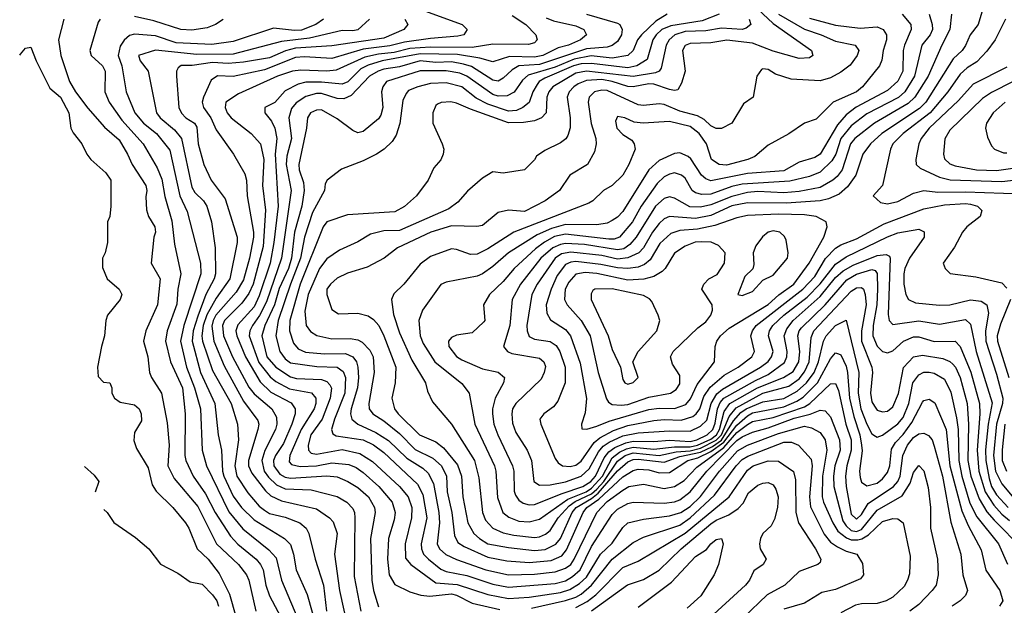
# Model space of a CAD drawing. Header units: inches. Extents: x 1793389 to 1900389, y 320802 to 470796.
# Tile 364 of 656: x 1824527 to 1828320, y 436773 to 439028. Entities that reach past the tile are written whole.
import ezdxf

# ---------------------------------------------------------------- set-up
doc = ezdxf.new("R2010")
doc.units = ezdxf.units.IN
doc.header["$MEASUREMENT"] = 0
doc.layers.add('B8423', color=7, linetype='Continuous')

msp = doc.modelspace()

# ---------------------------------------------------------------- linework, layer by layer
at = {"layer": 'B8423', "color": 2}
for points, elevation in [([(1826030, 439082.7), (1826231.3, 439010), (1826250.8, 438990), (1826238, 438970), (1826215.2, 438964.8), (1826110, 438956), (1826010, 438941.4), (1825953, 438927), (1825850, 438914.3), (1825730, 438879.1), (1825624.9, 438884.9), (1825590, 438882), (1825470, 438835.5), (1825350, 438809.6), (1825288.7, 438811.3), (1825265.1, 438794.9), (1825234.9, 438730), (1825230.4, 438710), (1825234.9, 438690), (1825263.1, 438650), (1825283.7, 438603.7), (1825350.7, 438510), (1825394.6, 438434.6), (1825400.5, 438410), (1825403.8, 438350), (1825427.6, 438210), (1825427.6, 438190), (1825412.3, 438110), (1825390, 438026.6), (1825361.5, 437978.5), (1825283.2, 437890), (1825272.2, 437870), (1825267.5, 437847.5), (1825274.7, 437790), (1825315.1, 437695.1), (1825390, 437559.3), (1825444.7, 437484.7), (1825448.2, 437470), (1825444.4, 437450), (1825408.9, 437330), (1825408.9, 437310), (1825422, 437282), (1825474, 437214), (1825494.4, 437194.4), (1825535.6, 437175.6), (1825670, 437143.8), (1825720.7, 437110), (1825734.6, 437094.6), (1825750.3, 437050), (1825740.4, 436970), (1825759.5, 436830), (1825790.4, 436690)], 310), ([(1827328.8, 439108.8), (1827430, 439012.9), (1827577.3, 438910), (1827582.8, 438890), (1827570, 438880.9), (1827530, 438878.4), (1827430, 438906.6), (1827350, 438937.7), (1827250.5, 438949.5), (1827190, 438938.9), (1827110, 438936.2), (1827090, 438929), (1827080.5, 438910), (1827091, 438830), (1827076.8, 438783.2), (1827062, 438758), (1827050, 438755.1), (1827030, 438758.7), (1826970, 438780.4), (1826950, 438781.5), (1826890, 438769.7), (1826870, 438770.9), (1826809.3, 438790), (1826770, 438797.3), (1826710, 438793.6), (1826678.8, 438781.2), (1826661.6, 438770), (1826643.8, 438750), (1826635.5, 438730), (1826648.2, 438650), (1826647.7, 438612.3), (1826638.5, 438581.5), (1826630.5, 438569.5), (1826610, 438554), (1826550, 438524), (1826518, 438502), (1826510, 438488), (1826472, 438450), (1826390, 438437.2), (1826350, 438442), (1826310, 438418), (1826252.8, 438367.2), (1826215.1, 438324.9), (1826180.7, 438299.3), (1825990, 438215.8), (1825930, 438215.4), (1825878, 438202), (1825830, 438172.7), (1825759.1, 438140.9), (1825710, 438107), (1825681.7, 438070), (1825639, 437970), (1825626.1, 437906.1), (1825630.6, 437850), (1825647.1, 437827.1), (1825672.2, 437812.2), (1825730, 437799.5), (1825800.9, 437800.9), (1825830, 437795.5), (1825845.9, 437785.9), (1825875.6, 437755.6), (1825888.4, 437730), (1825892.4, 437670), (1825872.7, 437550), (1825873.4, 437530), (1825887.3, 437510), (1825930, 437483.7), (1825990, 437434.9), (1826050, 437373.1), (1826119, 437339), (1826152, 437310), (1826171.7, 437270), (1826174.3, 437210), (1826191.5, 437130), (1826201.7, 437041.7), (1826214.9, 437014.9), (1826238.9, 436998.9), (1826330, 436957.7), (1826404.2, 436944.2), (1826490, 436937.3), (1826574.7, 436945.3), (1826616.1, 436963.9), (1826633.6, 436986.4), (1826697.3, 437130), (1826712.3, 437150), (1826758.2, 437181.8), (1826850, 437267.9), (1826890, 437291.5), (1826910, 437297.3), (1826950, 437294.4), (1826990, 437283.6), (1827030, 437284.2), (1827100.7, 437330), (1827139.3, 437340.7), (1827190, 437364.9), (1827239.3, 437400.7), (1827290, 437466.6), (1827330, 437503), (1827350, 437513.6), (1827470, 437537.8), (1827520.6, 437559.4), (1827545.2, 437574.8), (1827599.8, 437630), (1827650, 437722), (1827670, 437744.9), (1827681.1, 437741.1), (1827690, 437737.3), (1827710, 437694), (1827715.8, 437670), (1827724.1, 437570), (1827740.5, 437500.5), (1827763.5, 437430), (1827770.3, 437389.7), (1827771.8, 437368.2), (1827762.6, 437290), (1827764.6, 437264.6), (1827770, 437246.8), (1827790, 437233), (1827830, 437243.7), (1827850, 437259.3), (1827870, 437284.9), (1827879.1, 437310), (1827885.8, 437374.2), (1827900.7, 437399.3), (1827930, 437430.3), (1827963.1, 437476.9), (1828004.6, 437555.4), (1828010, 437562), (1828030, 437567.3), (1828052, 437552), (1828095.6, 437450), (1828110.2, 437310), (1828156.3, 437136.3), (1828180.2, 437080.2), (1828230, 436986), (1828248.6, 436908.6), (1828303, 436830), (1828313.4, 436790), (1828300.7, 436770)], 338), ([(1825310.5, 439029.5), (1825281, 439010), (1825250, 438997), (1825190, 438988), (1825148, 438990), (1825043.5, 439023.5), (1824970, 439040.5)], 294), ([(1826424.2, 439044.2), (1826477.3, 439010), (1826516, 438970), (1826521, 438950), (1826510, 438939), (1826487.1, 438932.9), (1826350, 438933.6), (1826270, 438921.4), (1826110, 438922), (1826030, 438917.2), (1825970, 438902.1), (1825910, 438895.9), (1825856.3, 438883.7), (1825746.1, 438833.9), (1825710.2, 438829.8), (1825610, 438833.5), (1825578, 438830), (1825520.7, 438810), (1825370, 438742.4), (1825322, 438710), (1825318.4, 438690), (1825326.7, 438670), (1825342.4, 438650), (1825418.8, 438590), (1825454.4, 438550), (1825467.4, 438490), (1825462.3, 438390), (1825474.4, 438294.4), (1825465.6, 438154.4), (1825427.2, 438010), (1825410, 437973.6), (1825383.5, 437936.5), (1825316, 437870), (1825308, 437850), (1825312.6, 437810), (1825346.5, 437730), (1825410, 437612.7), (1825430, 437587), (1825498.4, 437530), (1825516.9, 437496.9), (1825518, 437470), (1825513.1, 437450), (1825471.1, 437368.9), (1825459.7, 437330), (1825469.1, 437290), (1825486.3, 437266.3), (1825517.1, 437237.1), (1825550, 437222), (1825650, 437217.4), (1825750, 437192.4), (1825787.3, 437170), (1825810, 437146), (1825817.1, 437130), (1825818.4, 437110), (1825816.1, 436883.9), (1825841.3, 436750)], 314), ([(1826554.9, 439034.9), (1826583.7, 439023.7), (1826670, 439004.9), (1826700.7, 438990), (1826710.7, 438970), (1826687.3, 438950), (1826640.7, 438930), (1826600.8, 438919.2), (1826542, 438890), (1826510, 438883.4), (1826413.4, 438886.6), (1826350, 438866), (1826299.8, 438879.8), (1826213.7, 438893.7), (1826070, 438896.7), (1825924, 438870), (1825870, 438853.3), (1825841.5, 438838.5), (1825790.9, 438789.1), (1825770, 438779.7), (1825690, 438787.7), (1825630, 438787.3), (1825599.9, 438780.1), (1825550, 438753.6), (1825510, 438709.3), (1825472, 438690), (1825471, 438670), (1825496.9, 438636.9), (1825510, 438610.8), (1825518, 438570), (1825511.4, 438510), (1825522.8, 438310), (1825506.4, 438170), (1825492.2, 438090), (1825450, 437964.5), (1825430, 437922.4), (1825367.5, 437852.5), (1825360.3, 437830), (1825363.6, 437810), (1825397.3, 437730), (1825454, 437634), (1825494.1, 437594.1), (1825573.1, 437553.1), (1825588.5, 437530), (1825588.8, 437510), (1825575.8, 437470), (1825543.4, 437396.6), (1825513.1, 437350), (1825505.2, 437330), (1825506.5, 437310), (1825530, 437277.4), (1825550, 437266.7), (1825570, 437262.4), (1825710, 437271.6), (1825750, 437267), (1825790.7, 437250), (1825830, 437226.4), (1825870.4, 437190), (1825894.4, 437150), (1825896.4, 437130), (1825878, 437030), (1825883.1, 436870), (1825890.4, 436830), (1825910, 436766.8)], 318), ([(1826710, 439049), (1826830, 439014.9), (1826838.8, 439010), (1826847.7, 438990), (1826845.5, 438970), (1826830, 438943.7), (1826810, 438928.2), (1826790, 438922.3), (1826710, 438915.9), (1826530, 438856.1), (1826450.2, 438849.8), (1826424.5, 438835.5), (1826390, 438802.9), (1826370, 438791.6), (1826350, 438795.8), (1826268.2, 438848.2), (1826237, 438857), (1826190, 438865.5), (1826130, 438862.9), (1826070, 438869.8), (1825990, 438847), (1825930, 438838), (1825908, 438830), (1825874.9, 438810), (1825803.6, 438736.4), (1825776.5, 438723.5), (1825750, 438725.1), (1825690, 438743.9), (1825670, 438743.5), (1825630, 438732.8), (1825592.4, 438707.6), (1825574, 438686), (1825563.7, 438650), (1825573.8, 438570), (1825556.9, 438503.1), (1825553.2, 438470), (1825572.9, 438370), (1825535.9, 438110), (1825478.6, 437941.4), (1825451.3, 437888.7), (1825424, 437850), (1825414, 437830), (1825411.4, 437810), (1825448.3, 437708.3), (1825492.5, 437652.5), (1825514.3, 437634.3), (1825566.9, 437606.9), (1825651.5, 437591.5), (1825668, 437570), (1825668.2, 437550), (1825661.3, 437530), (1825611.3, 437450), (1825567.6, 437350), (1825565.7, 437325.7), (1825574.7, 437314.7), (1825607.1, 437307.1), (1825670, 437310.2), (1825730, 437321.8), (1825794.8, 437314.8), (1825823.4, 437303.4), (1825850, 437284.9), (1825910.4, 437230), (1825961.6, 437170), (1825973.7, 437130), (1825970, 437102), (1825948.5, 437030), (1825944.2, 436950), (1825950.3, 436890.3), (1825972.4, 436852.4), (1826030, 436824.9), (1826072, 436812), (1826107.7, 436807.7), (1826190, 436816.9), (1826210, 436811.4), (1826270, 436781.5), (1826376.4, 436756.4)], 322), ([(1827021, 439050), (1826977.1, 439022.9), (1826922, 438970), (1826907.2, 438950), (1826890.2, 438909.8), (1826870, 438889.7), (1826810, 438879.8), (1826729.1, 438889.1), (1826663.6, 438876.4), (1826590, 438845.9), (1826485.4, 438814.6), (1826464.6, 438795.4), (1826431.4, 438748.6), (1826405.1, 438734.9), (1826370, 438733.5), (1826350, 438739.8), (1826250, 438810.9), (1826222.2, 438822.2), (1826170, 438831.5), (1826070, 438830.9), (1825940.5, 438790), (1825926.7, 438770), (1825921.3, 438750), (1825925.5, 438690), (1825919, 438661), (1825910, 438646), (1825850, 438597), (1825830, 438592), (1825810, 438600.9), (1825750, 438646), (1825690, 438680.9), (1825670, 438679.5), (1825647.7, 438670), (1825635.5, 438650), (1825632.7, 438610), (1825602.6, 438470), (1825604.2, 438450), (1825620.8, 438400.8), (1825623.2, 438370), (1825614.4, 438310), (1825586.4, 438210), (1825573.7, 438110), (1825562.9, 438070), (1825527.2, 437992.8), (1825508.5, 437930), (1825471.4, 437850), (1825460.2, 437810), (1825479.6, 437730), (1825513.7, 437690), (1825570, 437652.7), (1825593.6, 437646.4), (1825690, 437642.6), (1825710, 437634.4), (1825722, 437622), (1825728.7, 437608.7), (1825723.6, 437570), (1825692.6, 437490), (1825649, 437430), (1825638.7, 437390), (1825639.3, 437370), (1825650, 437359.3), (1825670, 437355.3), (1825770, 437372.6), (1825838, 437358), (1825886.3, 437326.3), (1825990.4, 437230), (1826024.2, 437190), (1826038, 437150), (1826037, 437110), (1826012, 437010), (1826013.8, 436953.8), (1826033.4, 436930), (1826130, 436858.9), (1826212.6, 436852.6), (1826330, 436814.7), (1826410, 436798.5), (1826490, 436803.6), (1826610, 436822.3), (1826646.2, 436833.8), (1826683.7, 436856.3), (1826710, 436881.7), (1826764.7, 436970), (1826810, 437012.7), (1826850, 437073), (1826869.8, 437090.2), (1826930, 437104.9), (1827030, 437116.9), (1827074, 437130), (1827110, 437154), (1827150, 437191.7), (1827222.7, 437290), (1827292.6, 437367.4), (1827330, 437390.2), (1827450, 437435), (1827550, 437462.6), (1827576.9, 437456.9), (1827610, 437438), (1827630.3, 437410), (1827636, 437370), (1827619.1, 437270), (1827618.3, 437190), (1827623.1, 437170), (1827659.6, 437090), (1827678.5, 437058.5), (1827712.2, 437032.2), (1827730, 437025.6), (1827755.3, 437024.7), (1827771.4, 437028.6), (1827796.2, 437043.8), (1827850, 437095.8), (1827890, 437107.3), (1827910, 437106), (1827930.7, 437090), (1827957.3, 436962.7), (1827954, 436894), (1827947.3, 436870), (1827934.2, 436845.8), (1827890, 436803.7), (1827864.7, 436790), (1827830, 436779.5), (1827770, 436778.7), (1827746.6, 436773.4), (1827690, 436743.6)], 326), ([(1827221, 439050), (1827155.8, 439024.2), (1827035.6, 439004.4), (1827001.3, 438990), (1826978.9, 438970), (1826965.7, 438950), (1826944.8, 438875.2), (1826904.9, 438850), (1826870, 438842.9), (1826730, 438859.1), (1826690, 438858.3), (1826660.3, 438850), (1826550, 438802.4), (1826528.5, 438790), (1826521, 438779), (1826504.2, 438750), (1826490, 438709.5), (1826465.5, 438690), (1826441.1, 438678.9), (1826410, 438676.4), (1826330, 438702.8), (1826286.1, 438726.1), (1826230, 438769.7), (1826170, 438785.1), (1826110, 438782.6), (1826061, 438770), (1826025.2, 438754.8), (1826015.6, 438744.4), (1826003.4, 438716.6), (1825992, 438628), (1825977.1, 438582.9), (1825961.4, 438558.6), (1825931.3, 438530), (1825902, 438510), (1825850, 438484), (1825767.5, 438452.5), (1825712, 438410), (1825703.5, 438396.5), (1825701, 438370), (1825654.8, 438285.2), (1825624.4, 438190), (1825609.3, 438110), (1825570.2, 438010), (1825523.2, 437870), (1825514.6, 437810), (1825528.8, 437750), (1825550, 437722.4), (1825570, 437707.2), (1825672.4, 437692.4), (1825750, 437690.3), (1825773.7, 437673.7), (1825781.7, 437650), (1825779.7, 437590), (1825740.2, 437490), (1825728.5, 437450), (1825733, 437433), (1825746, 437426), (1825850, 437410.3), (1825890, 437390.3), (1825930, 437361.1), (1826059.4, 437239.4), (1826079.7, 437199.7), (1826095.2, 437110), (1826073.4, 437010), (1826074.9, 436990), (1826083.1, 436970), (1826102.4, 436950), (1826150, 436912.2), (1826170, 436903.1), (1826250, 436887.9), (1826350, 436854.9), (1826410, 436842.4), (1826590, 436856.5), (1826630, 436867.1), (1826656.6, 436883.4), (1826686, 436910), (1826730, 436999.5), (1826810, 437123), (1826830, 437143.1), (1826870, 437165.3), (1826890, 437170.4), (1827010, 437166.5), (1827050, 437171.6), (1827070, 437178.9), (1827110, 437210.3), (1827173.5, 437290), (1827290, 437407.2), (1827310, 437421.6), (1827350, 437440.2), (1827410, 437456.8), (1827510, 437493.2), (1827571.4, 437508.6), (1827610, 437524.4), (1827630, 437522), (1827650, 437499.1), (1827684.4, 437410), (1827687.7, 437370), (1827667.2, 437310), (1827662, 437270), (1827663.2, 437230), (1827698.3, 437098.3), (1827710, 437078.3), (1827730, 437061.1), (1827750, 437057.1), (1827770, 437065.4), (1827830, 437139.6), (1827926.1, 437193.9), (1827956.6, 437243.4), (1827970, 437284.7), (1827990, 437311.3), (1828010, 437291.3), (1828026.6, 437226.6), (1828034.9, 437150), (1828035.5, 437070), (1828063, 436950), (1828065.5, 436890), (1828057.3, 436850), (1828042, 436830), (1827990, 436775.6), (1827955.5, 436750)], 330), ([(1827450, 439049.1), (1827550, 438991.5), (1827614.8, 438970), (1827670, 438945.3), (1827744.7, 438930), (1827758.8, 438910), (1827753.4, 438890), (1827726.6, 438853.4), (1827690, 438826.6), (1827650, 438803.7), (1827610, 438792.3), (1827498.9, 438798.9), (1827438.4, 438818.4), (1827410, 438836), (1827390, 438839), (1827384, 438836), (1827366, 438810), (1827352, 438730), (1827315.3, 438704.7), (1827270.7, 438629.3), (1827230.9, 438609.1), (1827210, 438609.4), (1827190, 438619.5), (1827163.5, 438643.5), (1827138.2, 438658.2), (1827070, 438675.6), (1827010, 438701.3), (1826990, 438704.2), (1826930, 438698), (1826910, 438700.5), (1826790, 438755.6), (1826770, 438756.4), (1826741, 438750), (1826720.5, 438730), (1826716.4, 438710), (1826728.9, 438628.9), (1826746, 438570), (1826748, 438550), (1826741.1, 438518.9), (1826714.8, 438470), (1826646, 438430), (1826606, 438370), (1826551, 438330), (1826471.3, 438290), (1826410, 438294), (1826370, 438286), (1826310, 438236), (1826287.9, 438232.1), (1826190, 438234.3), (1826110.8, 438210), (1825982.8, 438150), (1825931.3, 438110), (1825865.5, 438074.5), (1825790, 438052), (1825750, 438032.3), (1825724, 438010), (1825710.8, 437990), (1825710.8, 437970), (1825730, 437912), (1825754.8, 437894.8), (1825830, 437897.3), (1825870, 437887.7), (1825890, 437874), (1825910.3, 437850.3), (1825930.3, 437810), (1825976.4, 437690), (1825973, 437630), (1825960.5, 437570), (1825970.6, 437530), (1825985.5, 437510), (1826067.7, 437430), (1826130, 437402.4), (1826159.9, 437379.9), (1826214.2, 437314.2), (1826228.9, 437270), (1826233.7, 437190), (1826253.7, 437090), (1826276.4, 437050), (1826298, 437030), (1826330.2, 437010.2), (1826410, 436995.2), (1826510, 436984), (1826551.7, 436988.3), (1826592.3, 437007.7), (1826610, 437030.4), (1826655.5, 437130), (1826670.8, 437150), (1826730, 437183.8), (1826755.7, 437204.3), (1826830, 437290.2), (1826870, 437326), (1826890, 437334.4), (1826910, 437335.3), (1827010, 437323.5), (1827070, 437345.4), (1827150, 437362.9), (1827195.8, 437384.2), (1827230, 437409.2), (1827277, 437483), (1827304.8, 437515.2), (1827325.1, 437530), (1827390, 437556.5), (1827470, 437569.4), (1827522.5, 437597.5), (1827558.2, 437630), (1827587.9, 437670), (1827603.7, 437710), (1827623.1, 437790), (1827633, 437810), (1827670, 437850.3), (1827710, 437871), (1827759.6, 437670), (1827757.2, 437590), (1827766.7, 437530), (1827790, 437470.5), (1827810, 437433.4), (1827823.9, 437423.9), (1827830, 437420.5), (1827850, 437428.2), (1827910, 437472), (1827930, 437496.4), (1827951.8, 437550), (1827967.3, 437630), (1827990, 437660.4), (1828010, 437670.3), (1828030, 437670.3), (1828050, 437666.7), (1828090, 437644), (1828113.3, 437593.3), (1828135.2, 437495.2), (1828141.8, 437450), (1828144.7, 437330), (1828156.3, 437270), (1828186.7, 437166.7), (1828214.2, 437114.2), (1828297.6, 437010), (1828331.9, 436931.9)], 342), ([(1827570, 439034), (1827670, 439007.4), (1827764.9, 438995.1), (1827830, 439000.4), (1827853.4, 438990), (1827865.5, 438970), (1827865.5, 438950), (1827852.7, 438910), (1827848, 438872), (1827838.8, 438850), (1827773.4, 438770), (1827750.6, 438750), (1827661, 438710), (1827595.5, 438644.5), (1827550, 438629.2), (1827490, 438589), (1827410, 438545.2), (1827358.3, 438501.7), (1827331.3, 438490), (1827250, 438468.3), (1827222, 438470), (1827192.3, 438490), (1827173.3, 438550), (1827144.7, 438590), (1827110, 438616.4), (1827030, 438635.8), (1826929.1, 438629.1), (1826894, 438634), (1826858, 438650), (1826830, 438655.3), (1826822.8, 438637.2), (1826827.3, 438610), (1826850, 438586), (1826884.7, 438564.7), (1826894, 438550), (1826898, 438530), (1826873.4, 438470), (1826850.6, 438430), (1826810, 438389.3), (1826776, 438370), (1826734.8, 438330), (1826719, 438321), (1826430, 438209.7), (1826330, 438145.1), (1826290, 438125.6), (1826263.9, 438123.9), (1826210, 438142.7), (1826190, 438145.2), (1826110, 438116), (1826070, 438086), (1826006.8, 438010), (1825968.1, 437971.9), (1825959.1, 437950), (1825967.7, 437892.3), (1825990, 437822.8), (1826037.5, 437717.5), (1826090.7, 437630), (1826098, 437598), (1826116.8, 437556.8), (1826190, 437470.8), (1826278.7, 437330), (1826296.4, 437263.6), (1826310.3, 437130.3), (1826321.3, 437101.3), (1826350, 437070.4), (1826390, 437051.8), (1826430, 437042.7), (1826510, 437034.6), (1826530, 437036.5), (1826552.9, 437047.1), (1826570, 437061.6), (1826601, 437110), (1826643.9, 437156.1), (1826667.1, 437172.9), (1826730, 437202.8), (1826750, 437220.6), (1826777.7, 437250), (1826830, 437327.5), (1826859.2, 437350), (1826890, 437360.1), (1826990.5, 437349.5), (1827056.5, 437363.5), (1827110, 437367.4), (1827150, 437378.4), (1827210, 437408.2), (1827230.3, 437430), (1827260.3, 437499.7), (1827286.7, 437533.3), (1827390, 437590.1), (1827490, 437616.2), (1827530, 437645.5), (1827550, 437672), (1827567.9, 437710), (1827575.3, 437804.7), (1827585.7, 437830), (1827730, 437983.1), (1827750, 437995.3), (1827770, 437996.4), (1827777.1, 437990), (1827783.7, 437970), (1827787.6, 437930), (1827770.2, 437830.2), (1827769.2, 437790), (1827808.9, 437690), (1827811.8, 437670), (1827804.6, 437590), (1827810, 437556), (1827819.2, 437539.2), (1827830, 437524.9), (1827850, 437518), (1827870, 437520.5), (1827890, 437537.3), (1827911.9, 437588.1), (1827931, 437689), (1827970, 437730.4), (1828004.4, 437735.6), (1828082.9, 437722.9), (1828110, 437712.4), (1828121.6, 437701.6), (1828131.7, 437690), (1828150.2, 437650), (1828176.5, 437550), (1828182.4, 437470), (1828179.3, 437330), (1828191.1, 437270), (1828222.4, 437182.4), (1828252.4, 437132.4), (1828280.3, 437100.3), (1828390, 436990.5)], 346), ([(1827926, 439050), (1827959.1, 439010), (1827960.4, 438990), (1827935.3, 438930), (1827930.3, 438909.7), (1827928.8, 438830), (1827910, 438792), (1827870, 438755.1), (1827748.6, 438691.4), (1827710, 438662), (1827677.4, 438622.6), (1827610.4, 438510), (1827590, 438497), (1827530, 438479.5), (1827470, 438446), (1827330, 438436.4), (1827190, 438407.1), (1827170, 438414.7), (1827153.3, 438430), (1827112.3, 438492.3), (1827101.7, 438501.7), (1827070, 438516), (1827050, 438512.7), (1826990, 438486), (1826950.4, 438450), (1826850, 438289.5), (1826830, 438267.3), (1826810, 438254.5), (1826790, 438245.1), (1826750, 438238.7), (1826630, 438239.8), (1826576, 438224), (1826520.9, 438199.1), (1826410.6, 438130), (1826350, 438077.6), (1826310, 438049.6), (1826290, 438040.7), (1826170, 438017.2), (1826150, 438008.7), (1826078.8, 437910), (1826064.9, 437870), (1826070.4, 437810), (1826081.7, 437781.7), (1826126, 437710), (1826230, 437627.3), (1826259.1, 437590), (1826280.4, 437470), (1826356.4, 437310), (1826361.3, 437290), (1826367.6, 437187.6), (1826388, 437130), (1826411.7, 437111.7), (1826450, 437097), (1826490, 437093.7), (1826530, 437104.9), (1826638.6, 437181.4), (1826709.8, 437210), (1826730, 437223.8), (1826772.4, 437270), (1826810, 437340.2), (1826837.4, 437362.6), (1826864.6, 437375.4), (1826890, 437381.4), (1826970, 437373.6), (1827050, 437383.4), (1827110, 437383), (1827138.5, 437390), (1827190, 437412.5), (1827211.8, 437430), (1827222.4, 437450), (1827240.5, 437519.5), (1827262.7, 437550), (1827369.4, 437610.6), (1827469.8, 437650.2), (1827506.7, 437673.3), (1827528.6, 437710), (1827531.9, 437750), (1827524.4, 437810), (1827529.7, 437830), (1827538.3, 437841.7), (1827630, 437930.3), (1827713.5, 438026.5), (1827750, 438048), (1827810, 438066.7), (1827822, 438062), (1827830.2, 438050.2), (1827831.3, 437990), (1827828.3, 437930), (1827814, 437850), (1827813.1, 437810), (1827830, 437770.6), (1827850, 437750.5), (1827870, 437744.9), (1827890, 437753), (1827932, 437790), (1827970, 437807.2), (1827990, 437807.2), (1828050, 437788.8), (1828130, 437790.4), (1828150.2, 437770.2), (1828191, 437671), (1828223.6, 437550), (1828224.9, 437510), (1828215.2, 437370), (1828221, 437290), (1828245.8, 437210), (1828278.9, 437158.9), (1828310, 437124), (1828339.4, 437099.4)], 350), ([(1828030.4, 439050), (1828042, 439010), (1828043.1, 438990), (1828033.7, 438970), (1828002.4, 438930), (1827974, 438810), (1827936.9, 438750), (1827911.6, 438728.4), (1827790, 438665.7), (1827730, 438618.9), (1827690.2, 438570), (1827670.2, 438510), (1827655.8, 438484.2), (1827610, 438441.1), (1827570, 438424), (1827493.8, 438406.2), (1827310, 438395), (1827270, 438386.2), (1827190, 438356.8), (1827154.5, 438354.5), (1827130, 438361.6), (1827118, 438370), (1827090, 438418), (1827076, 438430), (1827050, 438438.7), (1827030, 438433.6), (1827010, 438423.6), (1826982.6, 438397.4), (1826920.9, 438310), (1826887.4, 438250), (1826837.1, 438190), (1826816.5, 438183.5), (1826796.7, 438183.3), (1826630, 438202.5), (1826587.1, 438192.9), (1826548.2, 438171.8), (1826513.6, 438146.3), (1826432.4, 438070), (1826390, 438019.5), (1826336.3, 437970), (1826314, 437930), (1826318.8, 437870), (1826315.2, 437864.8), (1826270, 437822), (1826210, 437812.7), (1826190, 437804), (1826178.8, 437790), (1826180.7, 437770), (1826210, 437730.8), (1826230, 437718), (1826310, 437683.8), (1826370, 437670.6), (1826394.8, 437650), (1826390.8, 437630), (1826358.4, 437570), (1826348.4, 437530), (1826348.4, 437510), (1826354, 437470), (1826368.7, 437430), (1826425.3, 437310), (1826430.3, 437290), (1826432, 437212), (1826437, 437197), (1826450, 437177.3), (1826466.1, 437166.1), (1826490, 437159.5), (1826510, 437161.1), (1826616.2, 437203.8), (1826696.3, 437230), (1826727.3, 437250), (1826745, 437270), (1826779, 437341), (1826796.5, 437363.5), (1826819.6, 437380.4), (1826861.5, 437398.5), (1826890, 437405), (1826970, 437403.5), (1827030, 437409.4), (1827110, 437403.9), (1827135.6, 437410), (1827175.4, 437430), (1827196.8, 437450), (1827206, 437474), (1827214.9, 437530), (1827225.7, 437554.3), (1827239.2, 437570), (1827360.9, 437639.1), (1827410, 437661.2), (1827472.5, 437707.5), (1827482.6, 437730), (1827483.1, 437750), (1827472.3, 437810), (1827481.8, 437838.2), (1827506.9, 437870), (1827610, 437961.5), (1827670, 438034.9), (1827699.4, 438060.6), (1827737.3, 438082.7), (1827830, 438120.2), (1827864.4, 438124.4), (1827877.2, 438117.2), (1827880.4, 438110), (1827872.2, 437892.2), (1827876.3, 437870), (1827890, 437854), (1827990, 437868.8), (1828070, 437855.3), (1828170, 437873), (1828190, 437856), (1828211.4, 437750), (1828273.2, 437553.2), (1828257.7, 437470), (1828247.9, 437372.1), (1828248.6, 437330), (1828260.9, 437260.9), (1828270.9, 437230.9), (1828290, 437198), (1828334.6, 437150)], 354), ([(1828116.3, 439050), (1828110.3, 438990), (1828078.7, 438930), (1828026.3, 438810), (1827974.6, 438730), (1827950, 438705.1), (1827819.3, 438630), (1827743.7, 438570), (1827727.9, 438550), (1827694.6, 438450), (1827676, 438424), (1827659.1, 438410), (1827610, 438381.7), (1827530, 438366.6), (1827470, 438361.4), (1827370, 438366), (1827330, 438363.1), (1827270, 438347.1), (1827190, 438315.1), (1827150, 438306.6), (1827108, 438308), (1827050, 438340.7), (1827030, 438345.6), (1827010, 438339.6), (1826975.8, 438310), (1826901.7, 438190), (1826877.8, 438162.2), (1826853.8, 438146.2), (1826830, 438141.6), (1826702.9, 438162.9), (1826630, 438165.7), (1826610, 438162.5), (1826581.3, 438150), (1826534.6, 438110), (1826455.8, 438010), (1826423.8, 437950), (1826414.9, 437850), (1826390.7, 437770), (1826406, 437750), (1826422.6, 437742.6), (1826530, 437724), (1826546.8, 437710), (1826552.4, 437692.4), (1826548, 437670), (1826536, 437644), (1826438, 437550), (1826426, 437530), (1826422.4, 437510), (1826425.8, 437474.2), (1826438.6, 437438.6), (1826481.6, 437370), (1826498.4, 437330), (1826507.7, 437250), (1826530, 437235.5), (1826570, 437237.4), (1826630, 437248), (1826689.5, 437270), (1826721, 437299), (1826756.5, 437363.5), (1826774.6, 437385.4), (1826798.3, 437401.7), (1826850, 437425.2), (1826910, 437437.7), (1827030, 437444.5), (1827110, 437444), (1827150, 437462.3), (1827174, 437486), (1827190.6, 437550), (1827212.3, 437587.7), (1827234.3, 437605.7), (1827380.7, 437690), (1827410, 437712.4), (1827423.5, 437730), (1827429.7, 437750), (1827411.2, 437810), (1827414.7, 437830), (1827428.2, 437850), (1827471.1, 437890), (1827559.9, 437960.1), (1827610, 438011.4), (1827670, 438086), (1827710, 438114.3), (1827870, 438191.7), (1827910, 438207), (1827990, 438222), (1828010.6, 438210.6), (1828010.5, 438190), (1827954.4, 438110), (1827936.4, 438070), (1827932.7, 438050), (1827933, 438010), (1827940.5, 437970), (1827950.5, 437950.5), (1827977.5, 437937.5), (1828070, 437928.5), (1828110.5, 437930.5), (1828190, 437948.8), (1828230, 437943.8), (1828253, 437930), (1828258.3, 437898.3), (1828246.7, 437830), (1828249.1, 437790), (1828290, 437662.8), (1828314.2, 437570), (1828312.8, 437550), (1828290.2, 437470), (1828278.6, 437350), (1828285.2, 437290), (1828310, 437241.3), (1828368.9, 437170)], 358), ([(1828236.4, 439070), (1828219.1, 439010), (1828187.7, 438970), (1828170, 438929), (1828157.3, 438910), (1828122.8, 438877.2), (1828016.9, 438710), (1827993.5, 438686.5), (1827848.4, 438590), (1827803.8, 438550), (1827774.9, 438510), (1827748.4, 438430), (1827715.8, 438384.2), (1827683.2, 438356.8), (1827642.4, 438337.6), (1827610, 438331), (1827479, 438321), (1827330, 438322.7), (1827270, 438310.7), (1827190, 438273.8), (1827130, 438262.4), (1827030, 438269.6), (1827010, 438261.6), (1826990, 438243.6), (1826964.9, 438210), (1826930.2, 438149.8), (1826912, 438130), (1826869.4, 438110.6), (1826830, 438106.5), (1826770, 438120.3), (1826650, 438133.2), (1826614, 438126), (1826590, 438109.7), (1826521.1, 438010), (1826500.3, 437970), (1826481.3, 437850), (1826481.6, 437830), (1826490, 437808), (1826510, 437798.4), (1826570, 437788.8), (1826593.3, 437773.3), (1826607.6, 437750), (1826628.7, 437690), (1826628.2, 437630), (1826600.5, 437559.5), (1826583.4, 437536.6), (1826546, 437510), (1826531.3, 437490), (1826534.8, 437470), (1826590, 437338), (1826601.3, 437321.3), (1826618, 437310), (1826647, 437307), (1826670, 437312.2), (1826690, 437328.5), (1826740.6, 437399.4), (1826762.5, 437417.5), (1826814.3, 437445.7), (1826870, 437465), (1826970, 437484.4), (1827010, 437487.9), (1827074.6, 437485.4), (1827119.8, 437500.2), (1827133, 437510), (1827147.1, 437530), (1827162.6, 437577.4), (1827187.1, 437612.9), (1827240.7, 437659.3), (1827294.5, 437690), (1827347, 437730), (1827357, 437750), (1827342.9, 437810), (1827349.6, 437830), (1827364.2, 437850), (1827543.5, 437990), (1827590, 438039.5), (1827631.4, 438108.6), (1827670, 438148.8), (1827690, 438161.1), (1827750, 438184.6), (1827857.6, 438242.4), (1828010, 438299.5), (1828090, 438315.6), (1828170, 438320.3), (1828190, 438317.4), (1828216, 438310), (1828232.8, 438292.8), (1828226.8, 438270), (1828176, 438230), (1828158.8, 438210), (1828127.5, 438152.5), (1828084.7, 438090), (1828092, 438070), (1828111, 438051), (1828210, 438037.3), (1828310, 438014.8), (1828330, 437994.8)], 362), ([(1824697.3, 439030), (1824676.3, 438950), (1824686, 438890), (1824719.3, 438790), (1824742.4, 438750), (1824790, 438687.3), (1824854.1, 438614.1), (1824910, 438565.5), (1824943, 438510), (1824960.5, 438470), (1825013.4, 438390), (1825017.3, 438370), (1825013.7, 438346.3), (1825015.9, 438295.9), (1825024, 438270), (1825047.3, 438230), (1825050.4, 438210.4), (1825044, 438190), (1825033.4, 438090), (1825068.4, 438030), (1825058, 437930), (1825013.4, 437830), (1825004, 437790), (1825020.7, 437730), (1825027.3, 437670), (1825034.8, 437650), (1825073, 437590), (1825095.8, 437475.8), (1825102.6, 437390), (1825098.4, 437310), (1825121.8, 437261.8), (1825213.1, 437153.1), (1825284.9, 437010), (1825370.4, 436930), (1825400.4, 436890), (1825410.3, 436870), (1825436.4, 436750)], 290), ([(1824838, 439030), (1824830, 439018), (1824797.3, 438910), (1824802.8, 438890), (1824846.8, 438850), (1824856.3, 438830), (1824854.9, 438750), (1824872.4, 438710), (1824921.1, 438641.1), (1825002.4, 438550), (1825057.5, 438457.5), (1825074.4, 438414.4), (1825086.9, 438346.9), (1825113.7, 438253.7), (1825123.7, 438163.7), (1825148, 438050), (1825136.3, 437990), (1825132.4, 437932.4), (1825094.9, 437830), (1825088.7, 437790), (1825108.7, 437710), (1825154, 437610), (1825164.2, 437510), (1825163.1, 437350), (1825166.7, 437330), (1825195.8, 437270), (1825242.6, 437202.6), (1825280.9, 437130), (1825339.4, 437039.4), (1825368.2, 437008.2), (1825438, 436950), (1825454.4, 436930), (1825464.9, 436910), (1825475.3, 436850), (1825489, 436809), (1825564.2, 436670)], 294), ([(1825697.3, 439030), (1825667.7, 439010), (1825612.5, 438987.5), (1825586, 438986), (1825505.1, 438994.9), (1825350, 438943.5), (1825267.9, 438932.1), (1825130, 438938.8), (1825050, 438966), (1824970, 438973), (1824950, 438967.6), (1824930, 438949.6), (1824914.4, 438925.6), (1824907.2, 438890), (1824920.2, 438850), (1824937.1, 438750), (1824970.4, 438670), (1825004.9, 438630), (1825054, 438590), (1825106.1, 438526.1), (1825144.2, 438350), (1825172.4, 438290), (1825224.2, 438090), (1825225.7, 438050), (1825159, 437850), (1825147.4, 437790), (1825170.2, 437690), (1825200.8, 437610), (1825224.2, 437530), (1825230.3, 437370.3), (1825247, 437310), (1825332.7, 437132.7), (1825387.4, 437067.4), (1825487.1, 436987.1), (1825515.8, 436955.8), (1825535.3, 436870), (1825623.4, 436663.4)], 298), ([(1825874.8, 439030), (1825830, 438989.6), (1825810, 438985.6), (1825770, 438986.6), (1825643.1, 438956.9), (1825536.4, 438943.6), (1825350, 438894.8), (1825210, 438893.8), (1825050, 438911.2), (1824984.7, 438890), (1824991, 438870), (1825022, 438830), (1825054.9, 438670), (1825068, 438650), (1825124.1, 438604.1), (1825151.2, 438571.2), (1825190, 438382.8), (1825202.2, 438362.2), (1825234.9, 438330), (1825248.2, 438310), (1825266, 438250), (1825280.4, 438150), (1825281.7, 438050), (1825276, 438030), (1825244.4, 437970), (1825213.2, 437886.8), (1825195.6, 437830), (1825191.2, 437790), (1825224.4, 437670), (1825278.7, 437550), (1825292.2, 437430), (1825305.3, 437370), (1825308.9, 437290), (1825313.8, 437270), (1825350, 437193), (1825381.3, 437150), (1825430, 437102), (1825547.3, 437030), (1825570, 437006.8), (1825582, 436970), (1825592.2, 436910), (1825634.1, 436814.1), (1825676, 436670)], 302), ([(1826010.8, 439030), (1826022.8, 439010), (1826006.8, 438990), (1825930, 438956.8), (1825730, 438927.6), (1825590, 438918.6), (1825551.6, 438908.4), (1825490, 438880.9), (1825390, 438864.8), (1825330, 438859.4), (1825270, 438862.9), (1825191.1, 438851.1), (1825148.8, 438851.2), (1825137.3, 438842.7), (1825130.8, 438830), (1825130.8, 438810), (1825140.5, 438690), (1825150, 438667.7), (1825167.7, 438650), (1825200.5, 438630), (1825210, 438614.8), (1825215.3, 438550), (1825237.1, 438470), (1825265.5, 438410), (1825318.6, 438338.6), (1825364.4, 438190), (1825364.9, 438170), (1825336.5, 438030), (1825284.2, 437955.8), (1825247.9, 437892.1), (1825234.2, 437850), (1825229.2, 437810), (1825231.3, 437790), (1825270, 437677.3), (1825342.3, 437550), (1825366, 437470), (1825370.3, 437410), (1825356.1, 437310), (1825363.6, 437270), (1825406.1, 437206.1), (1825450, 437154.4), (1825470, 437138.7), (1825490, 437127), (1825550, 437112), (1825606, 437090), (1825630.6, 437070), (1825640.5, 437050), (1825665.5, 436950), (1825697, 436850), (1825708.9, 436750)], 306), ([(1827337.1, 439030), (1827344, 439010), (1827325.1, 438994.9), (1827310.2, 438989.8), (1827230, 438995.1), (1827170, 438984.8), (1827090, 438982.3), (1827050.4, 438970), (1827029.3, 438950.7), (1827017.4, 438930), (1826998.4, 438841.6), (1826990.2, 438829.8), (1826976, 438824), (1826890, 438809.8), (1826710.2, 438829.8), (1826670, 438822.2), (1826581.3, 438770), (1826565.7, 438750), (1826558, 438730), (1826555.5, 438670), (1826537.3, 438650), (1826510, 438638.7), (1826467.7, 438632.3), (1826410, 438630.9), (1826263.3, 438683.3), (1826210, 438707), (1826188.4, 438711.6), (1826151, 438709), (1826136.9, 438703.1), (1826130, 438698), (1826118.8, 438670), (1826118.8, 438630), (1826154.8, 438550), (1826161, 438530), (1826158, 438510), (1826150, 438488), (1826122, 438458), (1826101, 438410), (1826056, 438350), (1826010, 438309.2), (1825972.3, 438287.7), (1825790, 438277), (1825710.3, 438249.7), (1825696.4, 438230), (1825607.3, 438010), (1825567.9, 437870), (1825566.3, 437830), (1825581.8, 437781.8), (1825600.2, 437760.2), (1825628.1, 437748.1), (1825701.2, 437741.2), (1825782.9, 437742.9), (1825810.2, 437730.2), (1825824.2, 437710), (1825830.2, 437690.2), (1825832.9, 437650), (1825827.9, 437610), (1825803.6, 437530), (1825801.1, 437510), (1825806.4, 437490), (1825830.2, 437470.2), (1825898.5, 437438.5), (1825947.5, 437407.5), (1826019.1, 437339.1), (1826080.4, 437300.4), (1826101.2, 437281.2), (1826121.8, 437241.8), (1826141.5, 437130), (1826144.9, 437090), (1826135.3, 437010), (1826144.4, 436990), (1826168.3, 436968.3), (1826209.2, 436949.2), (1826322.8, 436910), (1826410, 436890.3), (1826510, 436892.4), (1826590, 436902), (1826630, 436915.6), (1826649.8, 436930.2), (1826663.5, 436950), (1826750, 437130.4), (1826790, 437172.7), (1826850, 437216), (1826874, 437230), (1826930, 437239.5), (1827010, 437223.1), (1827050, 437230.3), (1827086.1, 437253.9), (1827134.9, 437305.1), (1827239.4, 437380.6), (1827290, 437438.4), (1827330, 437469.2), (1827350, 437480.7), (1827430, 437495.8), (1827550, 437536.9), (1827570.5, 437549.5), (1827650, 437626), (1827670, 437627.3), (1827680.5, 437600.5), (1827709.1, 437470), (1827730.2, 437410), (1827730.2, 437370), (1827712.7, 437310), (1827707.9, 437270), (1827710.2, 437230), (1827730, 437124), (1827750, 437104.9), (1827770, 437123), (1827795.4, 437164.6), (1827893, 437230), (1827909.7, 437250), (1827918.2, 437270), (1827928.6, 437350), (1827947.3, 437390), (1827970, 437419.5), (1827990, 437433.7), (1828010, 437436.4), (1828027.4, 437427.4), (1828041.3, 437410), (1828050, 437386), (1828081.3, 437270), (1828113.4, 437093.4), (1828152.7, 436970), (1828159.5, 436890), (1828178, 436830), (1828170.6, 436810), (1828150, 436789.6), (1828118.8, 436770)], 334), ([(1828324.9, 439030), (1828284.4, 438950), (1828252.7, 438907.3), (1828214.4, 438865.6), (1828177.1, 438842.9), (1828150, 438818.4), (1828102, 438750), (1828034.6, 438670), (1827930.4, 438590), (1827890.5, 438550), (1827881.6, 438530), (1827850.6, 438389.4), (1827814, 438350), (1827843.5, 438323.5), (1827870, 438318.8), (1827910, 438328), (1827970, 438360.5), (1828009.6, 438370.4), (1828064.2, 438364.2), (1828170, 438364.9), (1828390, 438357.1)], 366), ([(1824527.4, 438891.2), (1824530, 438896), (1824550, 438918), (1824570, 438922), (1824590.7, 438870), (1824643.8, 438763.8), (1824684, 438730), (1824717.1, 438670), (1824724, 438610), (1824732.8, 438592.8), (1824766.8, 438550), (1824786, 438510), (1824801, 438490), (1824858.8, 438438.8), (1824879.1, 438410), (1824879.1, 438310), (1824874.8, 438270), (1824866, 438250), (1824866, 438170), (1824856, 438130), (1824846, 438110), (1824846.4, 438073.6), (1824864.7, 438030), (1824911, 437990), (1824921, 437970), (1824914, 437950), (1824866, 437890), (1824858.8, 437870), (1824854, 437810), (1824842, 437770), (1824827.3, 437690), (1824830, 437654), (1824850, 437632), (1824874, 437630), (1824882, 437610), (1824882, 437590), (1824892, 437570), (1824914.8, 437554.8), (1824970, 437544.9), (1824987.3, 437530), (1824995.5, 437510), (1824996.8, 437483.2), (1824970, 437438), (1824967.5, 437407.5), (1824976.8, 437376.8), (1825022.4, 437302.4), (1825037.1, 437237.1), (1825052.5, 437212.5), (1825117.3, 437150), (1825166, 437090), (1825178.8, 437070), (1825210.7, 436990), (1825252.7, 436950), (1825296, 436896), (1825335.2, 436815.2), (1825360.4, 436730)], 286), ([(1828330, 438844.7), (1828199.9, 438780.1), (1828143.4, 438716.6), (1828030.4, 438610), (1827999.3, 438570), (1827990.5, 438550), (1827979.1, 438490), (1827980.7, 438470), (1827995.8, 438455.8), (1828070, 438421.1), (1828111.6, 438411.6), (1828310, 438404.7), (1828410, 438416.9)], 370), ([(1828353.4, 438790), (1828270, 438748), (1828235.1, 438724.9), (1828110, 438602.7), (1828090.5, 438569.5), (1828085.5, 438510), (1828090, 438492), (1828110, 438473.4), (1828130, 438465.7), (1828212, 438450), (1828290, 438447.9), (1828397.2, 438462.8)], 374), ([(1828323, 438710), (1828277.3, 438670), (1828250.8, 438630), (1828247.3, 438610), (1828255.3, 438575.3), (1828270, 438542), (1828282, 438530), (1828316, 438516), (1828330, 438514.8)], 378), ([(1828343, 437950), (1828305, 437855), (1828292.7, 437810), (1828294, 437790), (1828337.6, 437650)], 362), ([(1828322.2, 437470), (1828311.1, 437371.1), (1828311.2, 437330), (1828327.7, 437290)], 362), ([(1826498.7, 436761.3), (1826629.1, 436790.9), (1826670, 436804.5), (1826690, 436815.8), (1826729.9, 436850.1), (1826809.1, 436950.9), (1826890, 437014.9), (1826930, 437035.8), (1827070, 437081.8), (1827110, 437109.2), (1827203.5, 437196.5), (1827287.3, 437310), (1827310, 437333.8), (1827332.2, 437347.8), (1827470, 437401.3), (1827500.6, 437400.6), (1827527.3, 437390), (1827575.4, 437335.4), (1827579.6, 437310), (1827569.1, 437190), (1827572.7, 437152.7), (1827626.5, 437046.5), (1827650, 437016.4), (1827677.5, 436997.5), (1827710, 436981.6), (1827751.3, 436970), (1827773.7, 436933.7), (1827778, 436890), (1827765.4, 436874.6), (1827670, 436833.2), (1827617.5, 436822.5), (1827550, 436780.7), (1827470, 436758.4)], 322), ([(1826670, 436764.9), (1826712.6, 436787.4), (1826746.9, 436813.1), (1826850, 436918.7), (1826910, 436942.4), (1827090, 437050.2), (1827259.7, 437190), (1827330, 437293.7), (1827352.7, 437310), (1827410, 437328.7), (1827450, 437327.7), (1827508.2, 437288.2), (1827516.1, 437256.1), (1827517, 437130), (1827526.7, 437090), (1827592.7, 436990), (1827613, 436950), (1827610, 436938), (1827602, 436930), (1827530, 436902.7), (1827474.8, 436850), (1827406.5, 436813.5), (1827314.7, 436725.3)], 318), ([(1824777.6, 437307.2), (1824814.4, 437274.4), (1824832, 437250), (1824818.3, 437208.8)], 282), ([(1826730, 436751.4), (1826868.5, 436851.5), (1826930, 436872.4), (1826990, 436908.4), (1827075.1, 436990), (1827190, 437087.2), (1827210, 437100.9), (1827258.4, 437121.6), (1827294.8, 437145.2), (1827313.7, 437166.3), (1827334.5, 437205.5), (1827370, 437235.5), (1827390, 437243.8), (1827410, 437245.5), (1827430, 437236.3), (1827440.3, 437220.3), (1827448.5, 437190), (1827446.7, 437150), (1827434.9, 437105.1), (1827421.3, 437078.7), (1827390, 437049), (1827380.5, 437030), (1827376.3, 437010), (1827378.8, 436990), (1827402, 436950), (1827391.3, 436930), (1827354.8, 436905.2), (1827338.8, 436870), (1827322.8, 436850), (1827170.7, 436710)], 314), ([(1824851.6, 437142.3), (1824864.7, 437130), (1824890, 437091.3), (1824973.7, 437033.7), (1825024.7, 436990), (1825070, 436931.3), (1825136.7, 436896.7), (1825183.5, 436863.5), (1825230, 436854.8), (1825270, 436813), (1825286.4, 436790), (1825292.9, 436770)], 282), ([(1826910, 436766), (1827038.5, 436861.5), (1827130, 436960.5), (1827172.1, 436987.9), (1827189.4, 437010), (1827210, 437026), (1827230.5, 437030.5), (1827237.3, 437010), (1827219.1, 436930), (1827201.6, 436890), (1827150.3, 436809.7), (1827098.7, 436761.3)], 310)]:
    msp.add_lwpolyline(points, dxfattribs=dict(at, elevation=elevation))
for points, elevation in [([(1827450, 438279.8), (1827330, 438273.7), (1827290, 438265.6), (1827204.7, 438235.3), (1827138.6, 438221.4), (1827070, 438216.9), (1827035.2, 438204.8), (1826993.5, 438166.5), (1826956.2, 438103.8), (1826934.2, 438085.8), (1826910, 438075.1), (1826870.2, 438069.8), (1826830, 438072.4), (1826765.8, 438085.8), (1826670, 438096.8), (1826650, 438094.5), (1826630, 438085.1), (1826597.3, 438042.7), (1826574.3, 437990), (1826555.8, 437930), (1826558, 437898), (1826572.1, 437872.1), (1826630, 437834.9), (1826648.4, 437810), (1826685.7, 437705.7), (1826710.4, 437569.6), (1826706, 437514), (1826691.3, 437470), (1826692.7, 437452.7), (1826711.6, 437451.6), (1826750, 437462.4), (1826797.8, 437482.2), (1826950, 437526.7), (1826990, 437532.6), (1827050, 437530.3), (1827093.6, 437546.4), (1827111.6, 437568.4), (1827136.6, 437623.4), (1827203.7, 437710), (1827206.6, 437770), (1827212.7, 437790), (1827227, 437810), (1827260.1, 437839.9), (1827410, 437931.8), (1827451.4, 437968.6), (1827509.6, 438010), (1827568, 438090), (1827625.1, 438190), (1827638, 438230), (1827633.2, 438250), (1827595.3, 438270), (1827550, 438276.9)], 366), ([(1827430, 438215.1), (1827410, 438209.3), (1827388.4, 438191.6), (1827362.8, 438157.2), (1827353, 438130), (1827354.8, 438085.2), (1827351, 438069), (1827320.7, 438039.3), (1827294, 437970), (1827310, 437966), (1827350, 437981), (1827390, 438024.7), (1827430, 438044.7), (1827485.2, 438110), (1827487, 438130), (1827478.9, 438178.9), (1827472.7, 438192.7), (1827455.3, 438210)], 370), ([(1827152.9, 438172.9), (1827129.1, 438170.9), (1827090, 438156.2), (1827050, 438129.2), (1827013.4, 438070), (1827001.4, 438058.6), (1826970, 438039.7), (1826931.3, 438028.7), (1826870, 438025.6), (1826750, 438050.8), (1826705.3, 438054.7), (1826670, 438047.8), (1826642.6, 438017.4), (1826628.9, 437990), (1826626.4, 437950), (1826635.5, 437930), (1826690.4, 437870), (1826724.9, 437810), (1826755.8, 437670), (1826787.5, 437567.5), (1826795.6, 437555.6), (1826810, 437546.4), (1826843.4, 437543.4), (1826870, 437546.5), (1826950, 437574.9), (1827034, 437590), (1827055.4, 437604.6), (1827070, 437626), (1827070, 437658), (1827041.5, 437701.5), (1827034, 437730), (1827044, 437750), (1827138.9, 437841.1), (1827170, 437864), (1827189.2, 437890), (1827196, 437910), (1827194, 437930), (1827155.3, 437990), (1827162, 438010), (1827182, 438030), (1827213.2, 438046.8), (1827242, 438090), (1827244, 438130), (1827219.1, 438159.1), (1827191.3, 438171.3)], 370), ([(1826810, 437991.1), (1826742, 437990), (1826734.4, 437985.6), (1826727.9, 437972.1), (1826728, 437950), (1826794, 437810), (1826810, 437758), (1826841, 437690), (1826850, 437642), (1826858, 437630), (1826870, 437624), (1826890, 437631), (1826909, 437650), (1826888.7, 437710), (1826909.3, 437750), (1826980.9, 437830), (1826992.7, 437870), (1826986, 437890), (1826962.4, 437942.4), (1826953, 437953), (1826930, 437965.6)], 374)]:
    msp.add_lwpolyline(points, close=True, dxfattribs=dict(at, elevation=elevation))

doc.saveas('drawing.dxf')
